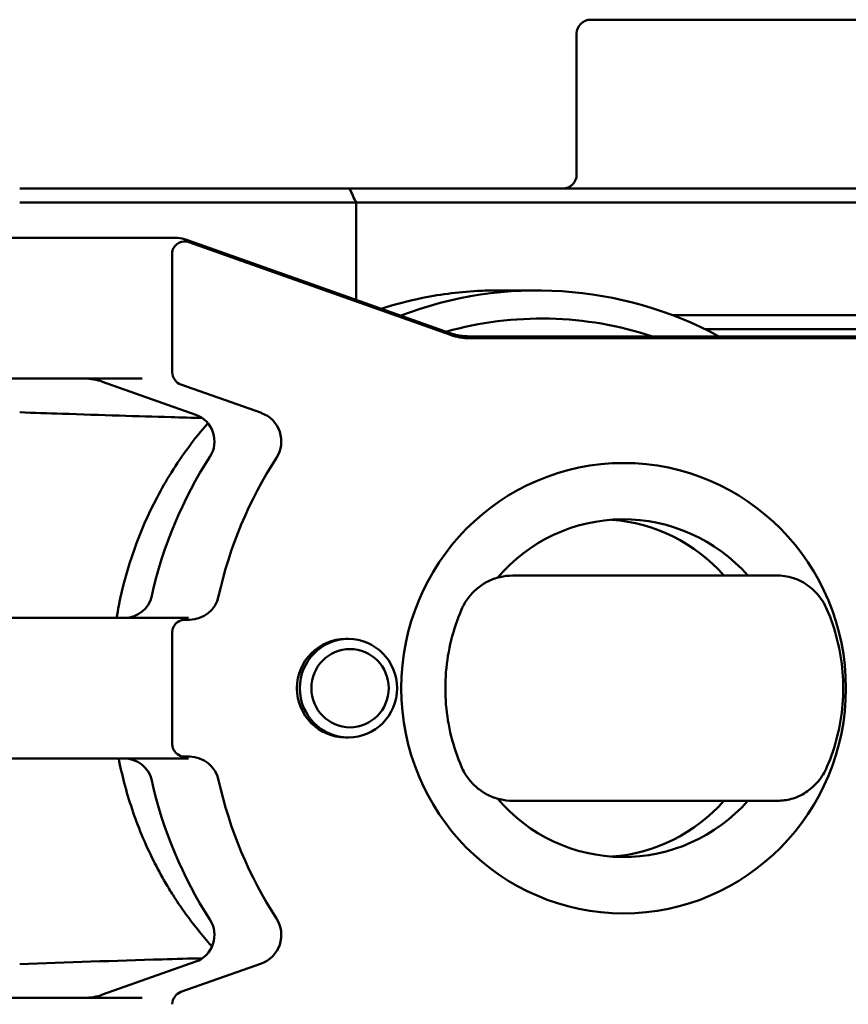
# Model space of a CAD drawing. Header units: millimetres. Extents: x 0 to 14369, y -869 to 2970.
# Tile 380 of 656: x 1738 to 1767, y 1875 to 1910. Entities that reach past the tile are written whole.
import ezdxf

# ---------------------------------------------------------------- set-up
doc = ezdxf.new("R2010")
doc.units = ezdxf.units.MM
doc.header["$LTSCALE"] = 10
doc.layers.add('Sichtbar (ISO)', color=7, linetype='Continuous', lineweight=50)

msp = doc.modelspace()

# ---------------------------------------------------------------- linework, layer by layer
at = {"layer": 'Sichtbar (ISO)'}
for p, q in [((1758.076, 1910.264), (1772.576, 1910.264)), ((1757.576, 1909.764), (1757.576, 1904.764)), ((1737.784, 1904.264), (1744.853, 1904.264)), ((1749.509, 1904.264), (1744.853, 1904.264)), ((1749.509, 1904.264), (1761.676, 1904.264)), ((1763.814, 1904.264), (1761.676, 1904.264)), ((1772.876, 1904.264), (1763.814, 1904.264)), ((1737.784, 1903.764), (1744.853, 1903.764)), ((1749.738, 1903.764), (1744.853, 1903.764)), ((1749.738, 1900.312), (1749.738, 1903.764)), ((1749.738, 1903.764), (1761.662, 1903.764)), ((1764.228, 1903.764), (1761.662, 1903.764)), ((1764.228, 1903.764), (1776.92, 1903.764)), ((1743.31, 1902.514), (1729.606, 1902.514)), ((1743.646, 1902.464), (1743.759, 1902.43)), ((1753.085, 1899.125), (1743.78, 1902.423)), ((1753.099, 1899.063), (1743.794, 1902.36)), ((1743.206, 1901.983), (1743.206, 1897.745)), ((1754.785, 1900.646), (1756.174, 1900.646)), ((1761.662, 1899.764), (1760.989, 1899.764)), ((1761.662, 1899.764), (1764.228, 1899.764)), ((1764.228, 1899.764), (1776.92, 1899.764)), ((1762.145, 1899.264), (1776.403, 1899.264)), ((1763.814, 1899.264), (1776.421, 1899.264)), ((1753.734, 1899.014), (1773.4, 1899.014)), ((1773.456, 1898.947), (1753.773, 1898.947)), ((1728.784, 1897.514), (1742.135, 1897.514)), ((1740.731, 1897.402), (1744.045, 1896.227)), ((1746.374, 1896.291), (1743.511, 1897.305)), ((1755.304, 1890.514), (1755.678, 1890.514)), ((1755.678, 1890.514), (1756.427, 1890.514)), ((1755.678, 1890.514), (1755.678, 1890.514)), ((1755.678, 1890.514), (1755.678, 1890.514)), ((1756.427, 1890.514), (1757.672, 1890.514)), ((1757.672, 1890.514), (1762.926, 1890.514)), ((1762.926, 1890.514), (1764.094, 1890.514)), ((1764.094, 1890.514), (1764.73, 1890.514)), ((1743.613, 1889.014), (1728.784, 1889.014)), ((1743.613, 1889.014), (1743.784, 1889.014)), ((1743.653, 1888.947), (1743.823, 1888.947)), ((1743.206, 1888.514), (1743.206, 1884.514)), ((1749.367, 1888.264), (1749.467, 1888.264)), ((1749.367, 1884.764), (1749.467, 1884.764)), ((1728.784, 1884.014), (1743.613, 1884.014)), ((1743.784, 1884.014), (1743.613, 1884.014)), ((1743.823, 1884.081), (1743.653, 1884.081)), ((1755.678, 1882.514), (1755.304, 1882.514)), ((1756.427, 1882.514), (1755.678, 1882.514)), ((1755.678, 1882.514), (1755.678, 1882.514)), ((1755.678, 1882.514), (1755.678, 1882.514)), ((1757.672, 1882.514), (1756.427, 1882.514)), ((1762.926, 1882.514), (1757.672, 1882.514)), ((1764.094, 1882.514), (1762.926, 1882.514)), ((1764.73, 1882.514), (1764.094, 1882.514)), ((1744.045, 1876.8), (1740.731, 1875.626)), ((1743.511, 1875.723), (1746.374, 1876.737)), ((1742.135, 1875.514), (1728.784, 1875.514))]:
    msp.add_line(p, q, dxfattribs=at)
for centre, start, end in [((1758.076, 1909.764), 90, 180), ((1757.076, 1904.764), 270, 0), ((1743.613, 1901.952), 70.4876, 73.106)]:
    msp.add_arc(centre, 0.5, start, end, dxfattribs=at)
for centre, major_axis, ratio, start_param, end_param in [((1753.01, 1894.239), (-8.243, 19.217), 0.040759, 5.213414, 5.24363), ((1743.887, 1901.868), (-0.659, 0.24), 0.711744, 5.505903, 6.200705), ((1743.653, 1901.952), (0, 0.433), 0.987688, 5.94651, 6.5577), ((1743.887, 1901.868), (-0.659, 0.24), 0.711744, 0.104769, 0.253045), ((1743.555, 1901.986), (0, 0.353), 0.987688, 1.101439, 1.366805), ((1756.174, 1886.731), (0, 13.915), 0.987688, 5.794015, 6.643934), ((1756.33, 1886.731), (0, 12.915), 0.987688, 5.969081, 6.552746), ((1753.773, 1901.014), (0, -2.067), 0.987688, 5.94651, 6.283185), ((1743.887, 1897.631), (-0.659, 0.24), 0.711744, 0.253045, 0.799572), ((1740.078, 1895.514), (0, 2), 0.987688, 5.94651, 6.283185), ((1743.653, 1897.714), (0, -0.433), 0.987688, 5.335321, 5.94651), ((1743.718, 1895.283), (0, 1), 0.987688, 4.132299, 5.94651), ((1746.026, 1895.283), (0, 1.067), 0.987688, 4.132299, 5.94651), ((1756.936, 1886.514), (0, -15), 0.987688, 4.132299, 4.491856), ((1759.243, 1886.514), (0, 14.933), 0.987688, 0.990706, 1.350263), ((1759.243, 1886.514), (0, 6), 0.987688, 5.442117, 7.141331), ((1758.395, 1886.514), (0, 6), 0.987688, 5.442117, 6.211553), ((1741.516, 1890.014), (0, -1), 0.987688, 0, 1.350263), ((1743.823, 1890.014), (0, -1.067), 0.987688, 0, 1.350263), ((1743.887, 1888.514), (-0.681, 0), 0.734173, 5.525026, 6.283185), ((1743.653, 1888.514), (0, 0.433), 0.987688, 0, 0.653508), ((1749.367, 1886.514), (0, -1.75), 0.987688, 3.141593, 6.283185), ((1743.887, 1884.514), (-0.681, 0), 0.734173, 0, 0.758159), ((1743.653, 1884.514), (0, -0.433), 0.987688, 5.629678, 6.283185), ((1741.516, 1883.014), (0, 1), 0.987688, 4.932922, 6.307982), ((1743.823, 1883.014), (0, 1.067), 0.987688, 4.932922, 6.283185), ((1756.936, 1886.514), (0, -15), 0.987688, 4.932922, 5.292479), ((1759.243, 1886.514), (0, 14.933), 0.987688, 1.79133, 2.150886), ((1759.243, 1886.514), (0, -6), 0.987688, 5.42504, 7.124254), ((1758.395, 1886.514), (0, -6), 0.987688, 0.071632, 0.841069), ((1743.718, 1877.744), (0, -1), 0.987688, 0.336675, 2.150886), ((1746.026, 1877.744), (0, -1.067), 0.987688, 0.336675, 2.150886), ((1743.653, 1875.314), (0, 0.433), 0.987688, 0.336675, 0.947865), ((1740.078, 1877.514), (0, -2), 0.987688, 0, 0.336675), ((1743.887, 1875.397), (-0.659, -0.24), 0.711744, 5.483614, 6.03014)]:
    msp.add_ellipse(centre, major_axis=major_axis, ratio=ratio, start_param=start_param, end_param=end_param, dxfattribs=at)
for centre, major_axis in [((1759.243, 1886.514), (0, -8)), ((1759.243, 1886.514), (0, -8)), ((1749.467, 1886.514), (0, -1.75)), ((1749.523, 1886.514), (0, -1.391))]:
    msp.add_ellipse(centre, major_axis=major_axis, ratio=0.987688, dxfattribs=at)
for points in [[(1743.31, 1902.514), (1743.423, 1902.514), (1743.537, 1902.497), (1743.646, 1902.464)], [(1755.16, 1899.014), (1755.233, 1899.014), (1755.305, 1899.014), (1755.378, 1899.014)]]:
    msp.add_open_spline(points, degree=3, dxfattribs=at)
for points, knots in [([(1750.632, 1899.995), (1751.112, 1900.149), (1751.601, 1900.277), (1752.783, 1900.516), (1753.48, 1900.601), (1754.381, 1900.641), (1754.583, 1900.646), (1754.785, 1900.646)], [-0.9816188, -0.9816188, -0.9816188, -0.9816188, -0.8287116, -0.8287116, -0.6165457, -0.6165457, -0.5554165, -0.5554165, -0.5554165, -0.5554165]), ([(1753.085, 1899.125), (1753.127, 1899.111), (1753.169, 1899.097), (1753.254, 1899.074), (1753.297, 1899.063), (1753.383, 1899.045), (1753.427, 1899.038), (1753.514, 1899.026), (1753.558, 1899.021), (1753.646, 1899.015), (1753.69, 1899.014), (1753.734, 1899.014)], [2.8049178, 2.8049178, 2.8049178, 2.8049178, 2.8722528, 2.8722528, 2.9395877, 2.9395877, 3.0069226, 3.0069226, 3.0742576, 3.0742576, 3.1415925, 3.1415925, 3.1415925, 3.1415925]), ([(1737.784, 1896.316), (1738.295, 1896.297), (1738.783, 1896.281), (1739.289, 1896.264), (1739.966, 1896.241), (1740.674, 1896.218), (1741.32, 1896.198), (1741.966, 1896.178), (1742.55, 1896.16), (1743.163, 1896.142), (1743.529, 1896.131), (1743.905, 1896.121), (1744.274, 1896.11)], [0.05119193, 0.05119193, 0.05119193, 0.05119193, 0.06818182, 0.06818182, 0.06818182, 0.09090909, 0.09090909, 0.09090909, 0.11363636, 0.11363636, 0.11363636, 0.12718457, 0.12718457, 0.12718457, 0.12718457]), ([(1741.228, 1889.014), (1741.252, 1889.16), (1741.279, 1889.306), (1741.571, 1890.793), (1742.029, 1892.086), (1742.824, 1893.593), (1742.994, 1893.888), (1743.561, 1894.795), (1743.995, 1895.381), (1744.472, 1895.929)], [-0.8645479, -0.8645479, -0.8645479, -0.8645479, -0.8200019, -0.8200019, -0.4099933, -0.4099933, -0.307596, -0.307596, -0.0880431, -0.0880431, -0.0880431, -0.0880431]), ([(1755.304, 1890.514), (1755.15, 1890.514), (1754.997, 1890.496), (1754.698, 1890.424), (1754.553, 1890.371), (1754.278, 1890.232), (1754.149, 1890.147), (1753.914, 1889.948), (1753.808, 1889.835), (1753.625, 1889.588), (1753.548, 1889.453), (1753.487, 1889.312)], [6.283185, 6.283185, 6.283185, 6.283185, 6.515041, 6.515041, 6.746897, 6.746897, 6.978753, 6.978753, 7.210609, 7.210609, 7.442465, 7.442465, 7.442465, 7.442465]), ([(1764.73, 1890.514), (1764.937, 1890.514), (1765.151, 1890.475), (1765.547, 1890.327), (1765.735, 1890.218), (1766.057, 1889.95), (1766.198, 1889.791), (1766.372, 1889.518), (1766.426, 1889.417), (1766.471, 1889.312)], [0, 0, 0, 0, 0.0704422, 0.0704422, 0.1376453, 0.1376453, 0.2011896, 0.2011896, 0.235515, 0.235515, 0.235515, 0.235515]), ([(1753.487, 1889.312), (1753.335, 1888.96), (1753.212, 1888.595), (1753.027, 1887.851), (1752.965, 1887.471), (1752.902, 1886.706), (1752.902, 1886.321), (1752.965, 1885.556), (1753.027, 1885.177), (1753.212, 1884.432), (1753.335, 1884.068), (1753.487, 1883.716)], [1.1592795, 1.1592795, 1.1592795, 1.1592795, 1.3238862, 1.3238862, 1.488493, 1.488493, 1.6530997, 1.6530997, 1.8177064, 1.8177064, 1.9823132, 1.9823132, 1.9823132, 1.9823132]), ([(1766.471, 1883.716), (1766.623, 1884.068), (1766.746, 1884.432), (1766.931, 1885.177), (1766.993, 1885.556), (1767.055, 1886.321), (1767.055, 1886.706), (1766.993, 1887.471), (1766.931, 1887.851), (1766.746, 1888.595), (1766.623, 1888.96), (1766.471, 1889.312)], [4.3008722, 4.3008722, 4.3008722, 4.3008722, 4.4654789, 4.4654789, 4.6300856, 4.6300856, 4.7946924, 4.7946924, 4.9592991, 4.9592991, 5.1239058, 5.1239058, 5.1239058, 5.1239058]), ([(1742.117, 1881.312), (1741.87, 1881.907), (1741.665, 1882.519), (1741.426, 1883.433), (1741.36, 1883.723), (1741.303, 1884.014)], [-1.650984, -1.650984, -1.650984, -1.650984, -1.4564782, -1.4564782, -1.3674224, -1.3674224, -1.3674224, -1.3674224]), ([(1755.304, 1882.514), (1755.15, 1882.514), (1754.997, 1882.532), (1754.698, 1882.603), (1754.553, 1882.657), (1754.278, 1882.796), (1754.149, 1882.881), (1753.914, 1883.08), (1753.808, 1883.193), (1753.625, 1883.44), (1753.548, 1883.574), (1753.487, 1883.716)], [3.141593, 3.141593, 3.141593, 3.141593, 3.373449, 3.373449, 3.605304, 3.605304, 3.83716, 3.83716, 4.069016, 4.069016, 4.300872, 4.300872, 4.300872, 4.300872]), ([(1766.471, 1883.716), (1766.391, 1883.53), (1766.283, 1883.355), (1766.03, 1883.052), (1765.882, 1882.92), (1765.56, 1882.709), (1765.382, 1882.628), (1765.046, 1882.535), (1764.886, 1882.514), (1764.73, 1882.514)], [0, 0, 0, 0, 0.060702, 0.060702, 0.1208069, 0.1208069, 0.1825547, 0.1825547, 0.2356241, 0.2356241, 0.2356241, 0.2356241]), ([(1744.051, 1878.01), (1743.909, 1878.189), (1743.771, 1878.373), (1743.499, 1878.755), (1743.365, 1878.954), (1743.145, 1879.3), (1743.055, 1879.447), (1742.817, 1879.854), (1742.674, 1880.118), (1742.388, 1880.689), (1742.247, 1880.998), (1742.117, 1881.312)], [-0.3864929, -0.3864929, -0.3864929, -0.3864929, -0.3169664, -0.3169664, -0.2445952, -0.2445952, -0.1928464, -0.1928464, -0.1022316, -0.1022316, -0.0000496, -0.0000496, -0.0000496, -0.0000496]), ([(1744.619, 1877.335), (1744.591, 1877.367), (1744.563, 1877.398), (1744.368, 1877.619), (1744.207, 1877.812), (1744.051, 1878.01)], [-0.08894817, -0.08894817, -0.08894817, -0.08894817, -0.07613906, -0.07613906, -0.00001885, -0.00001885, -0.00001885, -0.00001885]), ([(1744.278, 1876.92), (1743.802, 1876.907), (1741.636, 1876.843), (1739.472, 1876.774), (1737.784, 1876.714)], [0.7415494, 0.7415494, 0.7415494, 0.7415494, 0.7735657, 0.8874795, 0.8874795, 0.8874795, 0.8874795])]:
    msp.add_open_spline(points, degree=3, knots=knots, dxfattribs=at)

doc.saveas('drawing.dxf')
